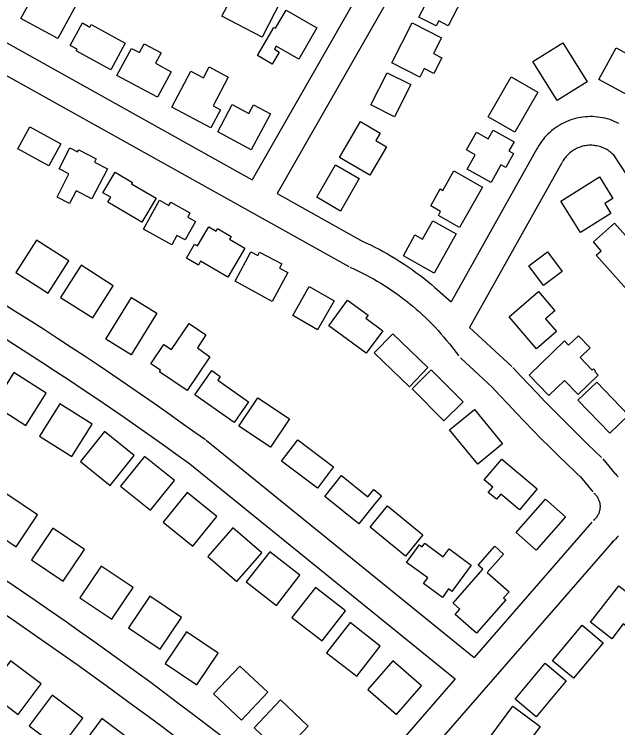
# Model space of a CAD drawing. Extents: x 3598634 to 3636690, y 517270 to 542944.
# Drawn here: x 3626938 to 3627570, y 529477 to 530223 of the extents above; entities that cross this region are included whole.
import ezdxf

# ---------------------------------------------------------------- set-up
doc = ezdxf.new("R2010")
doc.units = 0
doc.layers.add('V-BLDG-OTLN', color=7, linetype='Continuous')
doc.layers.add('V-ROAD-CNTR', color=7, linetype='Continuous')

msp = doc.modelspace()

# ---------------------------------------------------------------- linework, layer by layer
at = {"layer": 'V-BLDG-OTLN'}
for points in [[(3626983.9, 530197.89), (3626945.14, 530218.84), (3626965.95, 530257.32), (3627004.69, 530236.36)], [(3627217.35, 530237.45), (3627197.57, 530199.48), (3627155.5, 530221.4), (3627172.73, 530254.49), (3627201.27, 530239.62), (3627203.82, 530244.5)], [(3627361.55, 530220.42), (3627371.63, 530239.99), (3627373.5, 530239.04), (3627384.93, 530261.24), (3627411.12, 530247.76), (3627392.37, 530211.36), (3627382.47, 530216.46), (3627379.69, 530211.08)], [(3627254.96, 530209.08), (3627235.94, 530176.19), (3627212.26, 530189.89), (3627210.42, 530186.7), (3627215.35, 530183.85), (3627208.07, 530171.24), (3627192.88, 530180.03), (3627209.99, 530209.62), (3627211.6, 530208.69), (3627222.63, 530227.77)], [(3627039.1, 530165.29), (3627003.09, 530185.07), (3627004.02, 530186.77), (3626996.73, 530190.77), (3627009.63, 530214.25), (3627017.41, 530209.98), (3627018.83, 530212.57), (3627054.35, 530193.03)], [(3627362.57, 530157.54), (3627333.22, 530172.66), (3627354.77, 530214.48), (3627385.35, 530198.73), (3627376.86, 530182.24), (3627385.64, 530177.71), (3627377.28, 530161.49), (3627367.27, 530166.65)], [(3627102.39, 530163.19), (3627088.04, 530136.57), (3627045.69, 530159.4), (3627060.93, 530187.68), (3627069.23, 530183.21), (3627074.26, 530192.53), (3627091.76, 530183.09), (3627085.85, 530172.11)], [(3627506.42, 530133.08), (3627480.87, 530174), (3627512.27, 530193.6), (3627537.81, 530152.68)], [(3627584.15, 530136.51), (3627550.09, 530155.13), (3627568.21, 530188.26), (3627602.25, 530169.61)], [(3627144.02, 530104.36), (3627102.92, 530126.08), (3627122.91, 530163.9), (3627136.12, 530156.92), (3627142.11, 530168.27), (3627162.17, 530157.67), (3627146.28, 530127.6), (3627154.12, 530123.45)], [(3627353.23, 530149.69), (3627336.17, 530116.03), (3627311.46, 530128.55), (3627328.52, 530162.21)], [(3627486.07, 530141.99), (3627462.01, 530100.1), (3627434.15, 530116.1), (3627458.22, 530157.99)], [(3627206.47, 530119.05), (3627186.3, 530081.47), (3627151.09, 530100.37), (3627166.33, 530128.75), (3627183.63, 530119.46), (3627188.57, 530128.66)], [(3626954.56, 530105.59), (3626987.05, 530087.74), (3626974.36, 530064.64), (3626941.87, 530082.48)], [(3627327.69, 530084.75), (3627310.23, 530054.99), (3627278.48, 530073.63), (3627300.56, 530111.24), (3627321.25, 530099.09), (3627316.64, 530091.24)], [(3627437.21, 530047.27), (3627412.16, 530061.24), (3627420.58, 530076.35), (3627411.68, 530081.31), (3627422.06, 530099.93), (3627434.29, 530093.11), (3627439.34, 530102.17), (3627461.27, 530089.94), (3627455.95, 530080.41), (3627460.88, 530077.66), (3627452.69, 530062.96), (3627447.56, 530065.82)], [(3627035.59, 530061.76), (3627019.3, 530030.05), (3627002.88, 530038.49), (3626996.11, 530025.31), (3626983.01, 530032.04), (3626995.44, 530056.24), (3626985.18, 530061.51), (3626996.44, 530083.42), (3627004.5, 530079.28), (3627005.63, 530081.48), (3627023.78, 530072.15), (3627022.02, 530068.73)], [(3627299.31, 530051.43), (3627279.51, 530017.37), (3627254.73, 530031.78), (3627274.52, 530065.84)], [(3627071.74, 530005.64), (3627036.11, 530026.6), (3627039.17, 530031.8), (3627031.03, 530036.59), (3627043.72, 530058.15), (3627061.96, 530047.42), (3627061.03, 530045.84), (3627086.56, 530030.82)], [(3627428.25, 530042.55), (3627404.19, 530000.27), (3627382.08, 530012.85), (3627384.45, 530017.02), (3627374.05, 530022.93), (3627384.07, 530040.54), (3627386.72, 530039.03), (3627398.39, 530059.54)], [(3627562.73, 530014.94), (3627530.78, 529994.89), (3627510.13, 530027.8), (3627550.65, 530053.21), (3627564.81, 530030.64), (3627556.25, 530025.27)], [(3627073.33, 529998.61), (3627090.01, 530028.76), (3627100.04, 530023.21), (3627101.93, 530026.61), (3627122.09, 530015.45), (3627119.69, 530011.11), (3627127.8, 530006.62), (3627117.04, 529987.18), (3627108.5, 529991.91), (3627103.09, 529982.15)], [(3627179.66, 529978.71), (3627161.81, 529948.17), (3627133.25, 529964.87), (3627130.94, 529960.92), (3627118.41, 529968.25), (3627126.96, 529982.86), (3627130.02, 529981.07), (3627141.7, 530001.04), (3627149.42, 529996.53), (3627150.97, 529999.2), (3627165.2, 529990.88), (3627163.61, 529988.09)], [(3627400.7, 529993.61), (3627377.81, 529952.51), (3627345.43, 529970.55), (3627357.6, 529992.39), (3627365.61, 529987.93), (3627376.34, 530007.18)], [(3627608.47, 529903), (3627547.27, 529971.13), (3627552.58, 529975.9), (3627544.34, 529985.07), (3627566.28, 530004.78), (3627581.01, 529988.38), (3627589.08, 529995.63), (3627609.41, 529973), (3627599.7, 529964.29), (3627634.08, 529926)], [(3626939.98, 529953), (3626973.76, 529931.58), (3626995.18, 529965.37), (3626961.4, 529986.79)], [(3627169.25, 529943.9), (3627185.93, 529974.83), (3627193.08, 529970.96), (3627195.02, 529974.56), (3627218.29, 529962.01), (3627215.89, 529957.57), (3627224.35, 529953), (3627208.13, 529922.93)], [(3627496.48, 529974.84), (3627511.79, 529954.19), (3627492.12, 529939.61), (3627476.81, 529960.25)], [(3626986.65, 529926.96), (3627020.43, 529905.54), (3627041.85, 529939.33), (3627008.07, 529960.75)], [(3627247, 529938.34), (3627272.84, 529923.59), (3627255.52, 529893.24), (3627229.69, 529908)], [(3627484.75, 529873.23), (3627456.11, 529906.72), (3627486.96, 529933.1), (3627504.14, 529913.02), (3627494.35, 529904.64), (3627505.81, 529891.24)], [(3627087.34, 529910.39), (3627060.55, 529866.92), (3627033.92, 529883.34), (3627060.71, 529926.8)], [(3627306.65, 529868.64), (3627267.47, 529897.4), (3627287.11, 529924.15), (3627308.5, 529908.45), (3627306.18, 529905.29), (3627323.97, 529892.23)], [(3627142.98, 529864.89), (3627119.29, 529829.65), (3627090.12, 529849.18), (3627091.21, 529850.81), (3627081.21, 529857.51), (3627094.8, 529877.79), (3627102.87, 529872.38), (3627121.13, 529899.64), (3627138.8, 529887.8), (3627130.06, 529874.22)], [(3627334.3, 529889.06), (3627371.16, 529853.65), (3627351.84, 529833.55), (3627314.98, 529868.96)], [(3627549.31, 529845.74), (3627528.3, 529825.35), (3627513.94, 529840.14), (3627497.72, 529824.4), (3627477.09, 529845.66), (3627514.06, 529881.54), (3627518.45, 529877.01), (3627528.67, 529886.92), (3627541, 529874.21), (3627530.52, 529864.03), (3627543.2, 529850.97), (3627544.62, 529852.34), (3627546.67, 529850.23), (3627545.79, 529849.37)], [(3627374.68, 529851.32), (3627408.02, 529817.85), (3627387.82, 529797.75), (3627354.49, 529831.21)], [(3626971.66, 529826.94), (3626937.84, 529848.32), (3626916.47, 529814.5), (3626950.28, 529793.13)], [(3627168.25, 529796.24), (3627127.12, 529824.99), (3627144.91, 529850.44), (3627153.84, 529844.19), (3627151.18, 529840.39), (3627183.37, 529817.87)], [(3627547.78, 529838.31), (3627581.12, 529803.68), (3627561.54, 529784.84), (3627528.21, 529819.48)], [(3627173.34, 529792.35), (3627193.15, 529822.11), (3627226.16, 529800.14), (3627206.35, 529770.38)], [(3627019.77, 529794.26), (3626985.96, 529815.63), (3626964.59, 529781.82), (3626998.4, 529760.44)], [(3627419.76, 529809.7), (3627449.2, 529773.87), (3627423.26, 529752.56), (3627393.83, 529788.39)], [(3627063.84, 529761.51), (3627032.71, 529786.63), (3627007.59, 529755.5), (3627038.72, 529730.38)], [(3627255.62, 529727.43), (3627218.01, 529755.8), (3627234.82, 529778.08), (3627272.43, 529749.71)], [(3627105.72, 529735.53), (3627074.6, 529760.65), (3627049.47, 529729.53), (3627080.6, 529704.4)], [(3627448.48, 529757.85), (3627485.32, 529726.74), (3627466.84, 529704.86), (3627447.45, 529721.24), (3627442.89, 529715.84), (3627434.36, 529723.04), (3627438.92, 529728.44), (3627430, 529735.97)], [(3627298.73, 529690.09), (3627263.08, 529718.86), (3627280.77, 529740.79), (3627308.42, 529718.48), (3627314.39, 529725.88), (3627322.41, 529719.4), (3627315.27, 529710.55), (3627315.25, 529710.56)], [(3626906.97, 529688.49), (3626940.16, 529666.17), (3626962.49, 529699.36), (3626929.3, 529721.68)], [(3627150.19, 529697.92), (3627119.06, 529723.04), (3627093.94, 529691.92), (3627125.07, 529666.8)], [(3627328.74, 529708.96), (3627365.96, 529678.63), (3627347.82, 529656.36), (3627310.6, 529686.69)], [(3627515.12, 529697.56), (3627484.39, 529662.67), (3627463.46, 529681.11), (3627494.18, 529716)], [(3626956.17, 529652.49), (3626989.36, 529630.17), (3627011.68, 529663.36), (3626978.49, 529685.68)], [(3627197.33, 529659.91), (3627167.07, 529686.07), (3627140.9, 529655.82), (3627171.16, 529629.65)], [(3627416.48, 529646.79), (3627396.27, 529619.37), (3627392.8, 529621.92), (3627386.28, 529613.07), (3627366.59, 529627.58), (3627370.97, 529633.52), (3627348.88, 529649.79), (3627362.27, 529667.96), (3627365, 529665.95), (3627367.77, 529669.7), (3627387.09, 529655.46), (3627393.3, 529663.87)], [(3627452.56, 529610.6), (3627421.83, 529575.71), (3627399.59, 529595.31), (3627404.49, 529600.87), (3627397.46, 529607.07), (3627428.67, 529642.49), (3627423.64, 529646.93), (3627441.02, 529666.66), (3627450.36, 529658.43), (3627433.32, 529639.08), (3627456.11, 529619), (3627450.39, 529612.5)], [(3627237.16, 529636.29), (3627205.62, 529660.89), (3627181.02, 529629.35), (3627212.56, 529604.75)], [(3627006.93, 529612.72), (3627040.12, 529590.4), (3627062.45, 529623.59), (3627029.26, 529645.91)], [(3627284.97, 529599.04), (3627253.43, 529623.64), (3627228.82, 529592.1), (3627260.37, 529567.5)], [(3627541.31, 529587.11), (3627570.86, 529625.12), (3627594.53, 529606.72), (3627591.31, 529602.58), (3627598.4, 529597.07), (3627584.16, 529578.76), (3627575.67, 529585.36), (3627563.57, 529569.81)], [(3627057.63, 529581.33), (3627090.82, 529559), (3627113.15, 529592.19), (3627079.96, 529614.52)], [(3627321.27, 529562.09), (3627289.73, 529586.69), (3627265.13, 529555.15), (3627296.67, 529530.55)], [(3627501.62, 529546.72), (3627532.73, 529583.95), (3627554.61, 529565.67), (3627523.5, 529528.45)], [(3627096.11, 529543.98), (3627129.3, 529521.65), (3627151.62, 529554.84), (3627118.43, 529577.17)], [(3626966.16, 529522.75), (3626934.1, 529546.68), (3626910.17, 529514.63), (3626942.23, 529490.7)], [(3627338.18, 529490.43), (3627364.54, 529520.52), (3627334.45, 529546.88), (3627308.09, 529516.79)], [(3627146.88, 529512.24), (3627175.95, 529484.78), (3627203.42, 529513.85), (3627174.35, 529541.32)], [(3627462.32, 529506.73), (3627493.82, 529544.35), (3627515.99, 529525.79), (3627484.49, 529488.17)], [(3627009.84, 529486.79), (3626977.79, 529510.72), (3626953.86, 529478.66), (3626985.91, 529454.73)], [(3627189.29, 529476.68), (3627218.37, 529449.21), (3627245.84, 529478.28), (3627216.76, 529505.75)], [(3627432.42, 529462.08), (3627460.01, 529499.3), (3627488.67, 529478.05), (3627473.61, 529457.73), (3627468.25, 529461.7), (3627455.72, 529444.8)], [(3627061.96, 529462.38), (3627029.91, 529486.31), (3627005.98, 529454.26), (3627038.03, 529430.33)]]:
    msp.add_lwpolyline(points, close=True, dxfattribs=at)
at = {"layer": 'V-ROAD-CNTR'}
for points in [[(3626369.01, 530506.88), (3627187.08, 530050.25)], [(3627435.74, 530424.73), (3627213.28, 530035.63)], [(3626563.16, 530364.16), (3627288.29, 529959.4)], [(3627291.33, 530232.58), (3627187.08, 530050.25)], [(3627570.9, 530109.04), (3627568.59, 530110.19), (3627566.23, 530111.24), (3627563.83, 530112.19), (3627561.39, 530113.05), (3627558.92, 530113.81), (3627556.42, 530114.46), (3627553.9, 530115.02), (3627551.35, 530115.47), (3627548.8, 530115.82), (3627546.23, 530116.06), (3627543.65, 530116.2), (3627541.06, 530116.24), (3627538.48, 530116.17), (3627535.91, 530116), (3627533.34, 530115.72), (3627530.78, 530115.34), (3627528.24, 530114.85), (3627525.73, 530114.26), (3627523.24, 530113.58), (3627520.79, 530112.79), (3627518.36, 530111.9), (3627515.97, 530110.91), (3627513.63, 530109.84), (3627511.33, 530108.66), (3627509.07, 530107.39), (3627506.87, 530106.04), (3627504.74, 530104.59), (3627502.66, 530103.06), (3627500.64, 530101.45), (3627498.69, 530099.75), (3627496.81, 530097.98), (3627495, 530096.14), (3627493.27, 530094.22), (3627491.62, 530092.23), (3627490.05, 530090.18), (3627488.57, 530088.07), (3627487.17, 530085.9), (3627485.89, 530083.72), (3627485.17, 530082.41)], [(3627485.27, 530082.58), (3627395.37, 529922.57)], [(3627566.92, 530074.68), (3627565.78, 530075.9), (3627564.81, 530076.87), (3627563.81, 530077.79), (3627562.76, 530078.68), (3627561.68, 530079.52), (3627560.57, 530080.31), (3627559.43, 530081.06), (3627558.26, 530081.77), (3627557.05, 530082.42), (3627555.83, 530083.03), (3627554.58, 530083.59), (3627553.31, 530084.09), (3627552.02, 530084.54), (3627550.71, 530084.95), (3627549.39, 530085.29), (3627548.06, 530085.59), (3627546.71, 530085.82), (3627545.35, 530086.01), (3627543.99, 530086.14), (3627542.62, 530086.21), (3627541.26, 530086.23), (3627539.89, 530086.19), (3627538.53, 530086.1), (3627537.17, 530085.96), (3627535.81, 530085.75), (3627534.47, 530085.5), (3627533.14, 530085.19), (3627531.82, 530084.82), (3627530.52, 530084.4), (3627529.24, 530083.94), (3627527.97, 530083.41), (3627526.73, 530082.84), (3627525.51, 530082.22), (3627524.32, 530081.55), (3627523.16, 530080.83), (3627522.02, 530080.07), (3627520.92, 530079.25), (3627519.85, 530078.4), (3627518.82, 530077.5), (3627517.83, 530076.57), (3627516.87, 530075.59), (3627515.95, 530074.57), (3627515.08, 530073.52), (3627514.25, 530072.44), (3627513.46, 530071.32), (3627512.72, 530070.17), (3627512, 530068.94), (3627511.52, 530068.06)], [(3627601.89, 530020.81), (3627565.37, 530076.66)], [(3627511.42, 530067.88), (3627414.68, 529895.68)], [(3627213.28, 530035.63), (3627302.91, 529985.6)], [(3627301.78, 529986.17), (3627306.29, 529984.13), (3627310.88, 529981.96), (3627315.43, 529979.72), (3627319.94, 529977.4), (3627324.42, 529975.01), (3627328.85, 529972.55), (3627333.24, 529970.01), (3627337.59, 529967.4), (3627341.9, 529964.71), (3627346.16, 529961.96), (3627350.38, 529959.13), (3627354.54, 529956.24), (3627358.66, 529953.28), (3627362.73, 529950.25), (3627366.75, 529947.15), (3627370.72, 529943.99), (3627374.63, 529940.76), (3627378.49, 529937.46), (3627395.37, 529922.57)], [(3626864.93, 529958.41), (3626879.84, 529949.43), (3626894.74, 529940.37), (3626909.6, 529931.23), (3626924.41, 529922.03), (3626939.19, 529912.76), (3626953.92, 529903.43), (3626968.6, 529894.02), (3626983.25, 529884.55), (3626997.85, 529875.01), (3627012.4, 529865.4), (3627026.91, 529855.73), (3627041.38, 529845.99), (3627055.8, 529836.18), (3627070.18, 529826.31), (3627084.51, 529816.37), (3627098.79, 529806.37), (3627113.03, 529796.29), (3627127.22, 529786.16), (3627138.23, 529778.23)], [(3627289.42, 529958.83), (3627293.7, 529956.9), (3627297.84, 529954.94), (3627301.95, 529952.92), (3627306.02, 529950.83), (3627310.05, 529948.67), (3627314.05, 529946.45), (3627318.02, 529944.16), (3627321.94, 529941.8), (3627325.82, 529939.38), (3627329.67, 529936.9), (3627333.47, 529934.35), (3627337.23, 529931.74), (3627340.94, 529929.07), (3627344.61, 529926.34), (3627348.24, 529923.54), (3627351.82, 529920.69), (3627355.35, 529917.78), (3627358.83, 529914.81), (3627362.26, 529911.78), (3627365.64, 529908.69), (3627368.97, 529905.55), (3627372.25, 529902.36), (3627375.47, 529899.11), (3627378.64, 529895.81), (3627381.75, 529892.45), (3627384.81, 529889.05), (3627387.81, 529885.59), (3627390.75, 529882.09), (3627393.64, 529878.54), (3627396.46, 529874.94), (3627399.23, 529871.29), (3627401.96, 529867.57), (3627403.07, 529866)], [(3626849.45, 529932.71), (3626864.31, 529923.76), (3626879.09, 529914.77), (3626893.83, 529905.71), (3626908.53, 529896.58), (3626923.18, 529887.39), (3626937.8, 529878.13), (3626952.37, 529868.8), (3626966.9, 529859.4), (3626981.38, 529849.93), (3626995.82, 529840.4), (3627010.22, 529830.81), (3627024.57, 529821.14), (3627038.88, 529811.41), (3627053.14, 529801.62), (3627067.35, 529791.76), (3627081.53, 529781.83), (3627095.65, 529771.84), (3627109.73, 529761.78), (3627120.7, 529753.89)], [(3627414.68, 529895.68), (3627459.14, 529854.69)], [(3627405.11, 529863.7), (3627438.81, 529832.63)], [(3627459.98, 529853.84), (3627468.39, 529844.76), (3627476.83, 529835.76), (3627485.32, 529826.81), (3627493.87, 529817.92), (3627502.47, 529809.09), (3627511.14, 529800.31), (3627519.86, 529791.58), (3627528.63, 529782.92), (3627537.46, 529774.31), (3627546.35, 529765.75), (3627552.8, 529759.61)], [(3627437.96, 529833.47), (3627446.44, 529824.31), (3627455, 529815.17), (3627463.63, 529806.09), (3627472.31, 529797.06), (3627481.05, 529788.08), (3627489.85, 529779.17), (3627498.71, 529770.31), (3627507.62, 529761.5), (3627516.59, 529752.76), (3627525.61, 529744.08), (3627532.12, 529737.88)], [(3627138.91, 529777.71), (3627419.53, 529550.38)], [(3627120.02, 529754.4), (3627399.83, 529527.73)], [(3627554.05, 529758.26), (3627566.83, 529742.7)], [(3627530.87, 529739.23), (3627543.65, 529723.66)], [(3627565.6, 529744.03), (3627567.05, 529742.64), (3627568.69, 529740.92), (3627570.24, 529739.13)], [(3627544.88, 529722.33), (3627545.81, 529721.45), (3627546.44, 529720.79), (3627547.03, 529720.1), (3627547.59, 529719.37), (3627548.12, 529718.63), (3627548.61, 529717.86), (3627549.06, 529717.06), (3627549.47, 529716.25), (3627549.84, 529715.41), (3627550.17, 529714.57), (3627550.46, 529713.7), (3627550.71, 529712.82), (3627550.91, 529711.93), (3627551.07, 529711.03), (3627551.19, 529710.12), (3627551.26, 529709.21), (3627551.29, 529708.31), (3627551.27, 529707.4), (3627551.21, 529706.48), (3627551.1, 529705.57), (3627550.95, 529704.67), (3627550.76, 529703.78), (3627550.52, 529702.9), (3627550.24, 529702.03), (3627549.92, 529701.18), (3627549.56, 529700.34), (3627549.16, 529699.52), (3627548.72, 529698.72), (3627548.24, 529697.95), (3627547.71, 529697.19), (3627547.16, 529696.47), (3627546.58, 529695.77), (3627545.95, 529695.1), (3627545.3, 529694.46), (3627544.5, 529693.76), (3627544.39, 529693.67)], [(3627542.69, 529692), (3627419.53, 529550.38)], [(3627565.33, 529672.32), (3627287.06, 529352.34)], [(3627570.57, 529677.69), (3627569.04, 529675.87), (3627567.42, 529674.14), (3627565.72, 529672.48), (3627564.06, 529671.01), (3627563.63, 529670.65)], [(3627184.02, 529445.2), (3627169.51, 529456.56), (3627154.93, 529467.89), (3627140.3, 529479.14), (3627125.62, 529490.34), (3627110.89, 529501.47), (3627096.12, 529512.54), (3627081.29, 529523.54), (3627066.42, 529534.48), (3627051.5, 529545.35), (3627036.54, 529556.16), (3627021.52, 529566.9), (3627006.46, 529577.58), (3626991.36, 529588.19), (3626976.21, 529598.74), (3626961.01, 529609.22), (3626945.77, 529619.63), (3626930.48, 529629.98), (3626915.15, 529640.26), (3626899.77, 529650.48), (3626884.35, 529660.62), (3626871.51, 529669)], [(3627165.51, 529421.58), (3627151.06, 529432.91), (3627136.58, 529444.15), (3627122.05, 529455.33), (3627107.48, 529466.45), (3627092.86, 529477.5), (3627078.18, 529488.49), (3627063.47, 529499.41), (3627048.7, 529510.27), (3627033.89, 529521.07), (3627019.02, 529531.8), (3627004.12, 529542.47), (3626989.17, 529553.07), (3626974.17, 529563.61), (3626959.12, 529574.08), (3626944.03, 529584.49), (3626928.9, 529594.83), (3626913.72, 529605.1), (3626898.49, 529615.31), (3626883.22, 529625.45), (3626867.91, 529635.53), (3626855.12, 529643.88)], [(3627399.83, 529527.73), (3627264.77, 529372.43)]]:
    msp.add_lwpolyline(points, dxfattribs=at)

doc.saveas('drawing.dxf')
